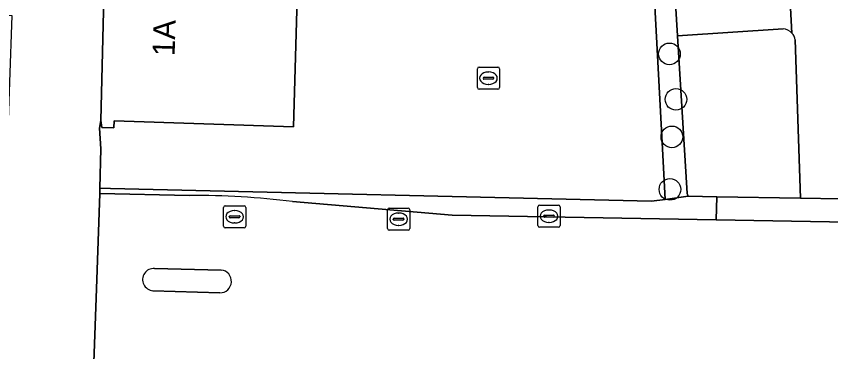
# Model space of a CAD drawing. Extents: x 161087 to 161926, y 382572 to 383873.
# Drawn here: x 161584.32 to 161621.07, y 383490.84 to 383505.98 of the extents above; entities that cross this region are included whole.
import ezdxf

# ---------------------------------------------------------------- set-up
doc = ezdxf.new("R2010")
doc.units = 0
for name, color, linetype in [('IMGEO_Berm_groen', 7, 'Continuous'), ('IMGEO_Boom', 7, 'Continuous'), ('IMGEO_Groenvoorziening', 7, 'Continuous'), ('IMGEO_Hek', 7, 'Continuous'), ('IMGEO_Kolk', 7, 'Continuous'), ('IMGEO_Pand', 7, 'Continuous'), ('IMGEO_Pand_nummerreeks', 7, 'Continuous'), ('IMGEO_Parkeervlak_gesloten', 7, 'Continuous'), ('IMGEO_Parkeervlak_open', 7, 'Continuous'), ('IMGEO_Rijbaan_lokaal_open', 7, 'Continuous'), ('IMGEO_Verkeerseiland_open', 7, 'Continuous'), ('IMGEO_Voetpad_open', 7, 'Continuous')]:
    doc.layers.add(name, color=color, linetype=linetype)

msp = doc.modelspace()

# ---------------------------------------------------------------- linework, layer by layer
at = {"layer": 'IMGEO_Berm_groen'}
for points in [[(161588.576, 383498.209), (161588.098, 383498.219), (161588.092, 383497.983), (161592.145, 383497.894)], [(161596.79, 383497.615), (161603.988, 383497.005), (161615.909, 383496.794), (161615.928, 383497.834), (161614.637, 383497.856), (161613.609, 383497.719), (161612.986, 383497.636), (161588.576, 383498.209)]]:
    msp.add_lwpolyline(points, dxfattribs=at)
msp.add_arc((161592.295, 383461.591), 36.303, 82.8881, 90.2373, dxfattribs=at)
at = {"layer": 'IMGEO_Boom'}
for centre in [(161613.797, 383504.281), (161614.092, 383502.231), (161613.908, 383500.538), (161613.82, 383498.169)]:
    msp.add_circle(centre, 0.489, dxfattribs=at)
at = {"layer": 'IMGEO_Groenvoorziening'}
for points in [[(161589.609, 383536.202), (161589.537, 383533.569), (161605.245, 383532.947), (161607.111, 383532.85), (161608.195, 383532.786), (161608.27, 383530.866), (161608.794, 383528.137), (161610.271, 383527.932), (161612.278, 383526.735), (161612.298, 383522.807), (161612.675, 383515.149), (161613.486, 383500), (161613.609, 383497.719), (161614.637, 383497.856), (161614.592, 383497.981), (161614.158, 383505.097), (161612.734, 383528.454), (161612.404, 383530.071), (161611.874, 383542.822)], [(161618.926, 383505.408), (161614.158, 383505.097), (161614.592, 383497.981), (161614.637, 383497.856), (161615.928, 383497.834), (161619.716, 383497.771), (161619.477, 383504.913)]]:
    msp.add_lwpolyline(points, dxfattribs=at)
for centre, radius, start, end in [((161618.89, 383504.811), 0.598, 43.4009, 86.5023), ((161618.885, 383504.812), 0.601, 9.6667, 43.0175)]:
    msp.add_arc(centre, radius, start, end, dxfattribs=at)
at = {"layer": 'IMGEO_Hek'}
for points in [[(161611.773, 383545.256), (161612.404, 383530.071), (161612.734, 383528.454), (161614.158, 383505.097)], [(161614.158, 383505.097), (161614.592, 383497.981), (161614.637, 383497.856)], [(161612.986, 383497.636), (161588.576, 383498.209)]]:
    msp.add_lwpolyline(points, dxfattribs=at)
at = {"layer": 'IMGEO_Kolk'}
for p, q in [((161605.128, 383502.759), (161605.128, 383503.611)), ((161605.203, 383503.685), (161606.055, 383503.685)), ((161606.129, 383503.611), (161606.129, 383502.759)), ((161605.387, 383503.179), (161605.387, 383503.191)), ((161605.825, 383503.142), (161605.427, 383503.142)), ((161605.43, 383503.228), (161605.828, 383503.228)), ((161605.616, 383503.465), (161605.641, 383503.465)), ((161605.871, 383503.191), (161605.871, 383503.179)), ((161605.639, 383502.905), (161605.614, 383502.905)), ((161606.055, 383502.685), (161605.203, 383502.685)), ((161593.675, 383496.506), (161593.675, 383497.358)), ((161593.75, 383497.432), (161594.602, 383497.432)), ((161594.676, 383497.358), (161594.676, 383496.506)), ((161601.15, 383497.322), (161602.002, 383497.322)), ((161607.86, 383496.532), (161607.86, 383497.384)), ((161607.935, 383497.458), (161608.787, 383497.458)), ((161608.861, 383497.384), (161608.861, 383496.532)), ((161593.934, 383496.926), (161593.934, 383496.938)), ((161593.977, 383496.975), (161594.375, 383496.975)), ((161594.163, 383497.212), (161594.188, 383497.212)), ((161594.418, 383496.938), (161594.418, 383496.926)), ((161601.075, 383496.396), (161601.075, 383497.248)), ((161601.563, 383497.102), (161601.588, 383497.102)), ((161602.076, 383497.248), (161602.076, 383496.396)), ((161608.119, 383496.952), (161608.119, 383496.964)), ((161608.557, 383496.915), (161608.159, 383496.915)), ((161608.162, 383497.001), (161608.56, 383497.001)), ((161608.348, 383497.238), (161608.373, 383497.238)), ((161608.603, 383496.964), (161608.603, 383496.952)), ((161594.372, 383496.889), (161593.974, 383496.889)), ((161594.186, 383496.652), (161594.161, 383496.652)), ((161601.334, 383496.816), (161601.334, 383496.828)), ((161601.772, 383496.779), (161601.374, 383496.779)), ((161601.377, 383496.865), (161601.775, 383496.865)), ((161601.586, 383496.542), (161601.561, 383496.542)), ((161601.818, 383496.828), (161601.818, 383496.816)), ((161608.371, 383496.678), (161608.346, 383496.678)), ((161594.602, 383496.432), (161593.75, 383496.432)), ((161602.002, 383496.322), (161601.15, 383496.322)), ((161608.787, 383496.458), (161607.935, 383496.458))]:
    msp.add_line(p, q, dxfattribs=at)
for points in [[(161605.128, 383502.759), (161605.128, 383503.611)], [(161605.203, 383503.685), (161606.055, 383503.685)], [(161606.129, 383503.611), (161606.129, 383502.759)], [(161606.055, 383502.685), (161605.203, 383502.685)], [(161593.675, 383496.506), (161593.675, 383497.358)], [(161593.75, 383497.432), (161594.602, 383497.432)], [(161594.676, 383497.358), (161594.676, 383496.506)], [(161601.15, 383497.322), (161602.002, 383497.322)], [(161607.86, 383496.532), (161607.86, 383497.384)], [(161607.935, 383497.458), (161608.787, 383497.458)], [(161608.861, 383497.384), (161608.861, 383496.532)], [(161601.075, 383496.396), (161601.075, 383497.248)], [(161602.076, 383497.248), (161602.076, 383496.396)], [(161594.602, 383496.432), (161593.75, 383496.432)], [(161602.002, 383496.322), (161601.15, 383496.322)], [(161608.787, 383496.458), (161607.935, 383496.458)]]:
    msp.add_lwpolyline(points, dxfattribs=at)
for centre, radius, start, end in [((161605.205, 383503.609), 0.0765, 91.552, 178.448), ((161605.205, 383503.609), 0.0765, 91.552, 178.448), ((161606.053, 383503.609), 0.0765, 1.552, 88.448), ((161606.053, 383503.609), 0.0765, 1.552, 88.448), ((161605.427, 383503.188), 0.0403, 85.8775, 175.7526), ((161605.424, 383503.178), 0.0366, 178.938, 274.7102), ((161605.828, 383503.185), 0.043, 264.8664, 352.4533), ((161605.832, 383503.19), 0.0386, 1.7309, 96.639), ((161605.205, 383502.761), 0.0765, 181.552, 268.448), ((161605.205, 383502.761), 0.0765, 181.552, 268.448), ((161606.053, 383502.761), 0.0765, 271.552, 358.448), ((161606.053, 383502.761), 0.0765, 271.552, 358.448), ((161593.752, 383497.356), 0.0765, 91.552, 178.448), ((161593.752, 383497.356), 0.0765, 91.552, 178.448), ((161594.6, 383497.356), 0.0765, 1.552, 88.448), ((161594.6, 383497.356), 0.0765, 1.552, 88.448), ((161601.152, 383497.246), 0.0765, 91.552, 178.448), ((161601.152, 383497.246), 0.0765, 91.552, 178.448), ((161602, 383497.246), 0.0765, 1.552, 88.448), ((161602, 383497.246), 0.0765, 1.552, 88.448), ((161607.937, 383497.382), 0.0765, 91.552, 178.448), ((161607.937, 383497.382), 0.0765, 91.552, 178.448), ((161608.785, 383497.382), 0.0765, 1.552, 88.448), ((161608.785, 383497.382), 0.0765, 1.552, 88.448), ((161593.974, 383496.935), 0.0403, 85.8775, 175.7526), ((161593.971, 383496.925), 0.0366, 178.938, 274.7102), ((161594.375, 383496.932), 0.043, 264.8664, 352.4533), ((161594.379, 383496.937), 0.0386, 1.7309, 96.639), ((161608.159, 383496.961), 0.0403, 85.8775, 175.7526), ((161608.156, 383496.951), 0.0366, 178.938, 274.7102), ((161608.56, 383496.958), 0.043, 264.8664, 352.4533), ((161608.564, 383496.963), 0.0386, 1.7309, 96.639), ((161601.374, 383496.825), 0.0403, 85.8775, 175.7526), ((161601.371, 383496.815), 0.0366, 178.938, 274.7102), ((161601.775, 383496.822), 0.043, 264.8664, 352.4533), ((161601.779, 383496.827), 0.0386, 1.7309, 96.639), ((161607.937, 383496.534), 0.0765, 181.552, 268.448), ((161607.937, 383496.534), 0.0765, 181.552, 268.448), ((161608.785, 383496.534), 0.0765, 271.552, 358.448), ((161608.785, 383496.534), 0.0765, 271.552, 358.448), ((161593.752, 383496.508), 0.0765, 181.552, 268.448), ((161593.752, 383496.508), 0.0765, 181.552, 268.448), ((161594.6, 383496.508), 0.0765, 271.552, 358.448), ((161594.6, 383496.508), 0.0765, 271.552, 358.448), ((161601.152, 383496.398), 0.0765, 181.552, 268.448), ((161601.152, 383496.398), 0.0765, 181.552, 268.448), ((161602, 383496.398), 0.0765, 271.552, 358.448), ((161602, 383496.398), 0.0765, 271.552, 358.448)]:
    msp.add_arc(centre, radius, start, end, dxfattribs=at)
for centre, major_axis, ratio, start_param, end_param in [((161605.615, 383503.185), (-0.387, 0.002), 0.722429, 4.712389, 7.853982), ((161605.64, 383503.185), (-0.39, 0.002), 0.717154, 1.570796, 4.712389), ((161594.162, 383496.932), (-0.387, 0.002), 0.722429, 4.712389, 7.853982), ((161594.187, 383496.932), (-0.39, 0.002), 0.717154, 1.570796, 4.712389), ((161601.562, 383496.822), (-0.387, 0.002), 0.722429, 4.712389, 7.853982), ((161601.587, 383496.822), (-0.39, 0.002), 0.717154, 1.570796, 4.712389), ((161608.347, 383496.958), (-0.387, 0.002), 0.722429, 4.712389, 7.853982), ((161608.372, 383496.958), (-0.39, 0.002), 0.717154, 1.570796, 4.712389)]:
    msp.add_ellipse(centre, major_axis=major_axis, ratio=ratio, start_param=start_param, end_param=end_param, dxfattribs=at)
at = {"layer": 'IMGEO_Pand'}
msp.add_lwpolyline([(161588.14, 383501.281), (161588.186, 383500.96), (161588.726, 383500.943), (161588.736, 383501.263), (161596.831, 383500.993), (161597.05, 383508.373), (161588.977, 383508.672), (161588.985, 383508.994), (161588.438, 383509.009), (161588.433, 383508.683), (161588.323, 383508.687)], close=True, dxfattribs=at)
at = {"layer": 'IMGEO_Parkeervlak_gesloten'}
msp.add_lwpolyline([(161597.05, 383508.373), (161596.831, 383500.993), (161588.736, 383501.263), (161588.726, 383500.943), (161588.186, 383500.96), (161588.14, 383501.281), (161588.078, 383500.934), (161588.144, 383500), (161588.098, 383498.219), (161588.576, 383498.209), (161612.986, 383497.636), (161613.609, 383497.719), (161613.486, 383500), (161612.675, 383515.149)], dxfattribs=at)
at = {"layer": 'IMGEO_Parkeervlak_open'}
for points in [[(161619.324, 383505.222), (161617.313, 383543.086), (161611.874, 383542.822)], [(161611.874, 383542.822), (161612.404, 383530.071), (161612.734, 383528.454), (161614.158, 383505.097), (161618.926, 383505.408)]]:
    msp.add_lwpolyline(points, dxfattribs=at)
msp.add_arc((161618.89, 383504.811), 0.598, 43.4009, 86.5023, dxfattribs=at)
at = {"layer": 'IMGEO_Rijbaan_lokaal_open'}
for points in [[(161639.769, 383546.519), (161631.257, 383546.121), (161631.013, 383551.091), (161628.685, 383550.977), (161628.893, 383546.071), (161618.181, 383545.628), (161617.972, 383550.518), (161614.391, 383550.364), (161611.569, 383550.243), (161611.728, 383546.342), (161611.773, 383545.256), (161611.874, 383542.822), (161617.313, 383543.086), (161619.324, 383505.222)], [(161619.477, 383504.913), (161619.716, 383497.771), (161625.172, 383497.681), (161625.15, 383501.8)], [(161592.145, 383497.894), (161588.092, 383497.983), (161587.94, 383493.676), (161587.707, 383487.055), (161604.005, 383486.426), (161604.437, 383486.771), (161613.516, 383486.449)], [(161626.973, 383496.598), (161615.909, 383496.794), (161603.988, 383497.005), (161596.79, 383497.615)], [(161590.561, 383494.596), (161593.569, 383494.529)], [(161593.508, 383493.502), (161590.491, 383493.597)]]:
    msp.add_lwpolyline(points, dxfattribs=at)
for centre, radius, start, end in [((161618.885, 383504.812), 0.601, 9.6667, 43.0175), ((161592.295, 383461.591), 36.303, 82.8881, 90.2373), ((161590.52, 383494.097), 0.501, 85.2507, 266.7329), ((161593.516, 383494.017), 0.515, 269.1068, 84.0949)]:
    msp.add_arc(centre, radius, start, end, dxfattribs=at)
at = {"layer": 'IMGEO_Verkeerseiland_open'}
for points in [[(161593.569, 383494.529), (161590.561, 383494.596)], [(161590.491, 383493.597), (161593.508, 383493.502)]]:
    msp.add_lwpolyline(points, dxfattribs=at)
for centre, radius, start, end in [((161590.52, 383494.097), 0.501, 85.2507, 266.7329), ((161593.516, 383494.017), 0.515, 269.1068, 84.0949)]:
    msp.add_arc(centre, radius, start, end, dxfattribs=at)
at = {"layer": 'IMGEO_Voetpad_open'}
for points in [[(161583.63, 383506.153), (161583.622, 383506.024), (161584.121, 383506.012), (161583.912, 383500), (161583.468, 383487.193), (161587.707, 383487.055), (161587.94, 383493.676), (161588.092, 383497.983), (161588.098, 383498.219), (161588.144, 383500), (161588.078, 383500.934), (161588.14, 383501.281), (161588.323, 383508.687), (161588.377, 383510.264), (161588.768, 383520.14), (161588.899, 383523.689), (161589.423, 383541.479)], [(161625.15, 383501.8), (161625.172, 383497.681), (161619.716, 383497.771), (161615.928, 383497.834), (161615.909, 383496.794), (161626.973, 383496.598)]]:
    msp.add_lwpolyline(points, dxfattribs=at)

# ---------------------------------------------------------------- texts
at = {"layer": 'IMGEO_Pand_nummerreeks'}
msp.add_text('1A', height=1, rotation=88.2439, dxfattribs=at).set_placement((161591.466, 383504.171))

doc.saveas('drawing.dxf')
